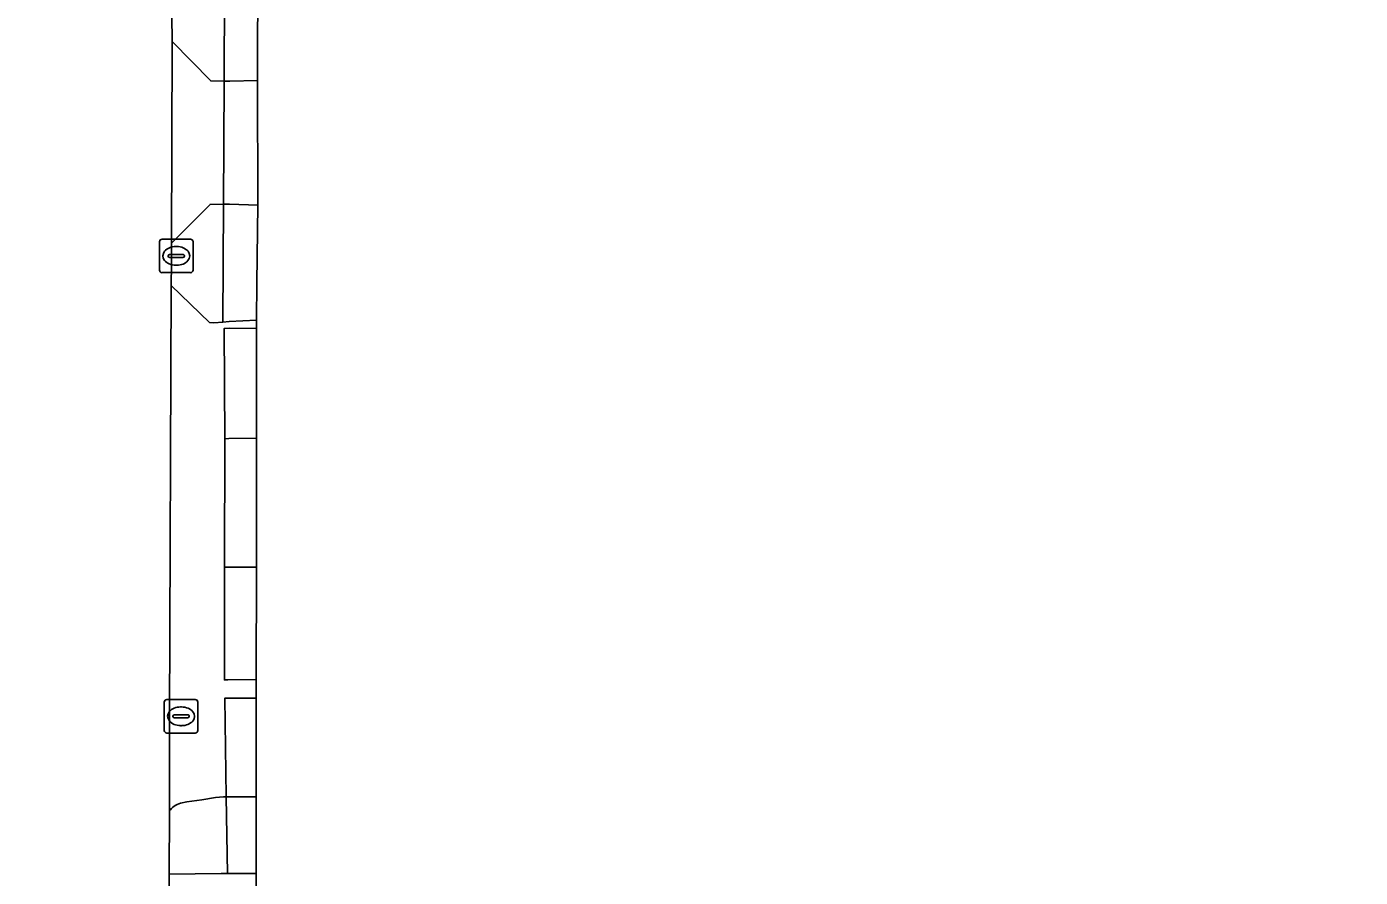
# Model space of a CAD drawing. Extents: x 161477 to 163040, y 383680 to 384871.
# Drawn here: x 162605.6 to 162645.44, y 384283.99 to 384309.41 of the extents above; entities that cross this region are included whole.
import ezdxf

# ---------------------------------------------------------------- set-up
doc = ezdxf.new("R2010")
doc.units = 0
for name, color, linetype in [('IMGEO_Groenvoorziening', 7, 'Continuous'), ('IMGEO_Kolk', 7, 'Continuous'), ('IMGEO_Pand', 7, 'Continuous'), ('IMGEO_Rijbaan_lokaal_gesloten', 7, 'Continuous'), ('IMGEO_Rijbaan_lokaal_open', 7, 'Continuous'), ('IMGEO_Terreindeel_halfverhard', 7, 'Continuous'), ('IMGEO_Voetpad_open', 7, 'Continuous')]:
    doc.layers.add(name, color=color, linetype=linetype)

msp = doc.modelspace()

# ---------------------------------------------------------------- linework, layer by layer
at = {"layer": 'IMGEO_Groenvoorziening'}
for points in [[(162611.524, 384318.386), (162611.13, 384318.369), (162609.955, 384317.219), (162609.941, 384314.575), (162609.956, 384311.853), (162609.934, 384310.509), (162609.947, 384308.958), (162611.103, 384307.786), (162611.506, 384307.773), (162611.515, 384310.482), (162611.52, 384311.771)], [(162611.479, 384304.106), (162611.083, 384304.098), (162609.928, 384302.934), (162609.933, 384302.317), (162609.919, 384301.677), (162611.062, 384300.569), (162611.192, 384300.555), (162611.466, 384300.583)]]:
    msp.add_lwpolyline(points, close=True, dxfattribs=at)
for points in [[(162609.865, 384285.968), (162609.862, 384284.089), (162611.416, 384284.109), (162611.598, 384284.109), (162611.563, 384286.401)], [(162611.563, 384286.401), (162611.48, 384286.401), (162611.248, 384286.377), (162610.832, 384286.311), (162610.383, 384286.244), (162610.202, 384286.205)]]:
    msp.add_lwpolyline(points, dxfattribs=at)
msp.add_arc((162610.328, 384285.667), 0.553, 103.2291, 147.0056, dxfattribs=at)
at = {"layer": 'IMGEO_Kolk'}
for p, q in [((162609.572, 384302.131), (162609.572, 384302.983)), ((162609.647, 384303.057), (162610.499, 384303.057)), ((162610.573, 384302.983), (162610.573, 384302.131)), ((162609.831, 384302.551), (162609.831, 384302.563)), ((162609.874, 384302.6), (162610.272, 384302.6)), ((162610.06, 384302.837), (162610.085, 384302.837)), ((162610.315, 384302.563), (162610.315, 384302.551)), ((162610.269, 384302.514), (162609.871, 384302.514)), ((162610.083, 384302.277), (162610.058, 384302.277)), ((162610.499, 384302.057), (162609.647, 384302.057)), ((162609.714, 384288.378), (162609.714, 384289.23)), ((162609.789, 384289.304), (162610.641, 384289.304)), ((162610.202, 384289.084), (162610.227, 384289.084)), ((162610.715, 384289.23), (162610.715, 384288.378)), ((162609.973, 384288.798), (162609.973, 384288.81)), ((162610.411, 384288.761), (162610.013, 384288.761)), ((162610.016, 384288.847), (162610.414, 384288.847)), ((162610.457, 384288.81), (162610.457, 384288.798)), ((162610.641, 384288.304), (162609.789, 384288.304)), ((162610.225, 384288.524), (162610.2, 384288.524))]:
    msp.add_line(p, q, dxfattribs=at)
for points in [[(162609.572, 384302.131), (162609.572, 384302.983)], [(162609.647, 384303.057), (162610.499, 384303.057)], [(162610.573, 384302.983), (162610.573, 384302.131)], [(162610.499, 384302.057), (162609.647, 384302.057)], [(162609.714, 384288.378), (162609.714, 384289.23)], [(162609.789, 384289.304), (162610.641, 384289.304)], [(162610.715, 384289.23), (162610.715, 384288.378)], [(162610.641, 384288.304), (162609.789, 384288.304)]]:
    msp.add_lwpolyline(points, dxfattribs=at)
for centre, radius, start, end in [((162609.649, 384302.981), 0.0765, 91.552, 178.448), ((162609.649, 384302.981), 0.0765, 91.552, 178.448), ((162610.497, 384302.981), 0.0765, 1.552, 88.448), ((162610.497, 384302.981), 0.0765, 1.552, 88.448), ((162609.871, 384302.56), 0.0403, 85.8775, 175.7526), ((162609.868, 384302.55), 0.0366, 178.938, 274.7102), ((162610.272, 384302.557), 0.043, 264.8664, 352.4533), ((162610.276, 384302.562), 0.0386, 1.7309, 96.639), ((162609.649, 384302.133), 0.0765, 181.552, 268.448), ((162609.649, 384302.133), 0.0765, 181.552, 268.448), ((162610.497, 384302.133), 0.0765, 271.552, 358.448), ((162610.497, 384302.133), 0.0765, 271.552, 358.448), ((162609.791, 384289.228), 0.0765, 91.552, 178.448), ((162609.791, 384289.228), 0.0765, 91.552, 178.448), ((162610.639, 384289.228), 0.0765, 1.552, 88.448), ((162610.639, 384289.228), 0.0765, 1.552, 88.448), ((162610.013, 384288.807), 0.0403, 85.8775, 175.7526), ((162610.01, 384288.797), 0.0366, 178.938, 274.7102), ((162610.414, 384288.804), 0.043, 264.8664, 352.4533), ((162610.418, 384288.809), 0.0386, 1.7309, 96.639), ((162609.791, 384288.38), 0.0765, 181.552, 268.448), ((162609.791, 384288.38), 0.0765, 181.552, 268.448), ((162610.639, 384288.38), 0.0765, 271.552, 358.448), ((162610.639, 384288.38), 0.0765, 271.552, 358.448)]:
    msp.add_arc(centre, radius, start, end, dxfattribs=at)
for centre, major_axis, ratio, start_param, end_param in [((162610.059, 384302.557), (-0.387, 0.002), 0.722429, 4.712389, 7.853982), ((162610.084, 384302.557), (-0.39, 0.002), 0.717154, 1.570796, 4.712389), ((162610.201, 384288.804), (-0.387, 0.002), 0.722429, 4.712389, 7.853982), ((162610.226, 384288.804), (-0.39, 0.002), 0.717154, 1.570796, 4.712389)]:
    msp.add_ellipse(centre, major_axis=major_axis, ratio=ratio, start_param=start_param, end_param=end_param, dxfattribs=at)
at = {"layer": 'IMGEO_Pand'}
msp.add_lwpolyline([(162654.279, 384332.889), (162627.643, 384332.965), (162627.164, 384332.967), (162627.064, 384332.967), (162625.177, 384332.971), (162625.067, 384332.971), (162612.571, 384333.008), (162612.532, 384322.325), (162612.523, 384318.373), (162612.499, 384307.798), (162612.503, 384304.07), (162612.48, 384301.754), (162612.47, 384300.639), (162612.468, 384300.459), (162612.468, 384300.387), (162612.471, 384297.109), (162612.465, 384293.257), (162612.46, 384289.901), (162612.46, 384289.345), (162612.462, 384286.402), (162612.463, 384284.105), (162612.455, 384282.736)], dxfattribs=at)
at = {"layer": 'IMGEO_Rijbaan_lokaal_gesloten'}
for points in [[(162612.468, 384300.387), (162611.648, 384300.401), (162611.506, 384300.39), (162611.518, 384297.097), (162611.638, 384297.099), (162612.471, 384297.109)], [(162612.465, 384293.257), (162611.626, 384293.257), (162611.511, 384293.257), (162611.51, 384289.89), (162611.616, 384289.89), (162612.46, 384289.901)], [(162612.46, 384289.345), (162611.518, 384289.345), (162611.563, 384286.401), (162612.462, 384286.402)]]:
    msp.add_lwpolyline(points, close=True, dxfattribs=at)
at = {"layer": 'IMGEO_Rijbaan_lokaal_open'}
for points in [[(162603.804, 384257.287), (162609.921, 384257.281), (162609.844, 384263.288), (162609.818, 384266.824), (162609.839, 384272.912), (162609.859, 384282.697), (162609.862, 384284.089), (162609.865, 384285.968), (162609.87, 384288.789), (162609.919, 384301.677), (162609.933, 384302.317), (162609.928, 384302.934), (162609.947, 384308.958), (162609.934, 384310.509), (162609.956, 384311.853), (162609.941, 384314.575), (162609.955, 384317.219), (162609.979, 384323.489), (162609.99, 384329.44), (162610.017, 384332.66)], [(162611.518, 384297.097), (162611.506, 384300.39), (162611.648, 384300.401), (162612.468, 384300.387), (162612.468, 384300.459), (162612.47, 384300.639), (162611.648, 384300.594), (162611.466, 384300.583), (162611.192, 384300.555), (162611.062, 384300.569), (162609.919, 384301.677), (162609.87, 384288.789), (162609.865, 384285.968)], [(162610.202, 384286.205), (162610.383, 384286.244), (162610.832, 384286.311), (162611.248, 384286.377), (162611.48, 384286.401), (162611.563, 384286.401), (162611.518, 384289.345), (162612.46, 384289.345), (162612.46, 384289.901), (162611.616, 384289.89), (162611.51, 384289.89), (162611.511, 384293.257), (162611.518, 384297.097)]]:
    msp.add_lwpolyline(points, dxfattribs=at)
msp.add_lwpolyline([(162611.506, 384307.773), (162611.103, 384307.786), (162609.947, 384308.958), (162609.928, 384302.934), (162611.083, 384304.098), (162611.479, 384304.106)], close=True, dxfattribs=at)
msp.add_arc((162610.328, 384285.667), 0.553, 103.2291, 147.0056, dxfattribs=at)
at = {"layer": 'IMGEO_Terreindeel_halfverhard'}
for points in [[(162612.523, 384318.373), (162611.703, 384318.383), (162611.524, 384318.386), (162611.52, 384311.771), (162611.515, 384310.482), (162611.506, 384307.773), (162611.671, 384307.777), (162612.499, 384307.798)], [(162612.499, 384307.798), (162611.671, 384307.777), (162611.506, 384307.773), (162611.479, 384304.106), (162611.659, 384304.099), (162612.503, 384304.07)], [(162612.503, 384304.07), (162611.659, 384304.099), (162611.479, 384304.106), (162611.466, 384300.583), (162611.648, 384300.594), (162612.47, 384300.639), (162612.48, 384301.754)], [(162612.471, 384297.109), (162611.638, 384297.099), (162611.518, 384297.097), (162611.511, 384293.257), (162611.626, 384293.257), (162612.465, 384293.257)], [(162612.462, 384286.402), (162611.563, 384286.401), (162611.598, 384284.109), (162612.463, 384284.105)]]:
    msp.add_lwpolyline(points, close=True, dxfattribs=at)
at = {"layer": 'IMGEO_Voetpad_open'}
msp.add_lwpolyline([(162612.463, 384284.105), (162611.598, 384284.109), (162611.416, 384284.109), (162609.862, 384284.089), (162609.859, 384282.697), (162611.431, 384282.693), (162611.594, 384282.699), (162612.455, 384282.736)], close=True, dxfattribs=at)

doc.saveas('drawing.dxf')
